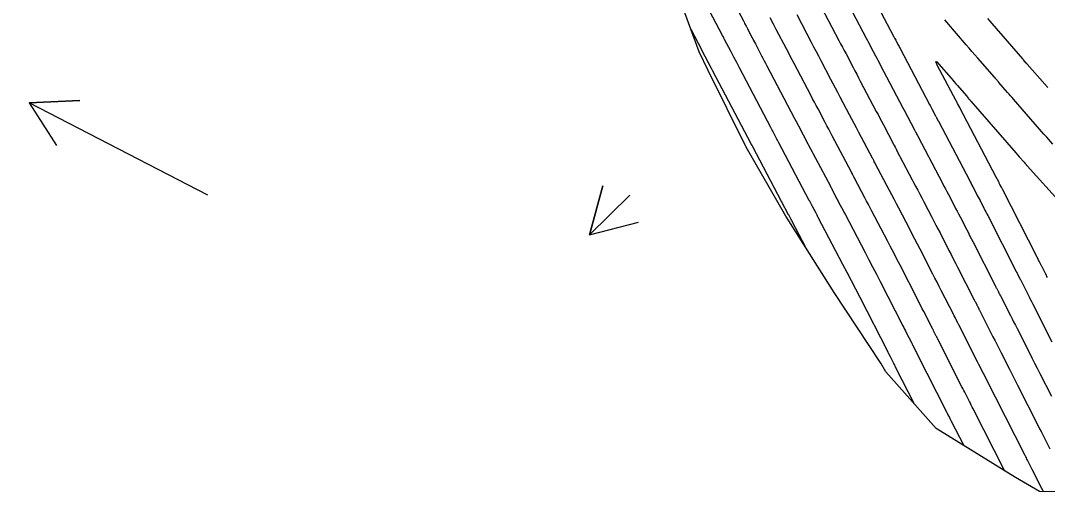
# Model space of a CAD drawing. Extents: x 954385 to 988206, y 1868364 to 1924553.
# Drawn here: x 957284.9 to 957406.6, y 1920383 to 1920439.6 of the extents above; entities that cross this region are included whole.
import ezdxf

# ---------------------------------------------------------------- set-up
doc = ezdxf.new("R2010")
doc.units = 0
for name, color, linetype in [('Default', 7, 'Continuous'), ('Ex_Major Contours', 7, 'Continuous'), ('Ex_Minor Contours', 7, 'Continuous'), ('Perimeter', 7, 'Continuous'), ('Slopes', 7, 'Continuous')]:
    doc.layers.add(name, color=color, linetype=linetype)

msp = doc.modelspace()

# ---------------------------------------------------------------- linework, layer by layer
at = {"layer": 'Default'}
msp.add_arc((966995.78, 1926764.93), 11459.16, 211.460692, 214.075074, dxfattribs=at)
at = {"layer": 'Ex_Major Contours'}
msp.add_lwpolyline([(957406.16, 1920383.81), (957406.04, 1920384.05), (957405.98, 1920384.16), (957404.85, 1920386.39), (957404.64, 1920386.81), (957404.29, 1920387.5), (957404.22, 1920387.63), (957404.15, 1920387.77), (957404.08, 1920387.91), (957404.01, 1920388.05), (957400.47, 1920394.99), (957400.3, 1920395.34), (957400.12, 1920395.69), (957399.94, 1920396.04), (957399.76, 1920396.39), (957399.06, 1920397.78), (957398.88, 1920398.13), (957398.7, 1920398.48), (957398.53, 1920398.83), (957398.35, 1920399.18), (957396.14, 1920403.53), (957396.1, 1920403.61), (957396.06, 1920403.68), (957396.02, 1920403.76), (957395.99, 1920403.83), (957395.81, 1920404.18), (957395.78, 1920404.24), (957395.75, 1920404.29), (957395.73, 1920404.34), (957395.7, 1920404.4), (957395.59, 1920404.61), (957395.57, 1920404.66), (957395.54, 1920404.71), (957395.51, 1920404.76), (957395.49, 1920404.82), (957394.05, 1920407.62), (957393.8, 1920408.1), (957393.56, 1920408.59), (957393.31, 1920409.07), (957393.06, 1920409.56), (957391.54, 1920412.53), (957391.24, 1920413.12), (957390.93, 1920413.71), (957390.62, 1920414.3), (957390.32, 1920414.89), (957389.02, 1920417.36), (957388.74, 1920417.89), (957388.46, 1920418.42), (957388.18, 1920418.95), (957387.91, 1920419.48), (957386.28, 1920422.58), (957386.26, 1920422.62), (957386.24, 1920422.66), (957386.22, 1920422.69), (957386.2, 1920422.73), (957386.12, 1920422.88), (957386.09, 1920422.95), (957386.05, 1920423.02), (957385.97, 1920423.16), (957385.94, 1920423.23), (957385.9, 1920423.3), (957384.29, 1920426.35), (957384.02, 1920426.87), (957383.74, 1920427.39), (957383.47, 1920427.91), (957383.19, 1920428.43), (957382.08, 1920430.54), (957381.81, 1920431.06), (957381.53, 1920431.59), (957381.25, 1920432.11), (957380.98, 1920432.63), (957379.82, 1920434.83), (957379.54, 1920435.37), (957379.25, 1920435.91), (957378.97, 1920436.45), (957378.68, 1920436.99), (957376.96, 1920440.26)], dxfattribs=at)
at = {"layer": 'Ex_Minor Contours'}
for points in [[(957384.37, 1920445.42), (957388.4, 1920437.77), (957388.53, 1920437.52), (957388.66, 1920437.28), (957388.92, 1920436.78), (957388.98, 1920436.66), (957389.05, 1920436.54), (957389.11, 1920436.41), (957389.18, 1920436.29), (957392.67, 1920429.67), (957392.74, 1920429.52), (957392.82, 1920429.37), (957392.9, 1920429.23), (957392.98, 1920429.08), (957393.38, 1920428.31), (957393.42, 1920428.25), (957393.45, 1920428.19), (957393.48, 1920428.13), (957393.51, 1920428.07), (957393.7, 1920427.71), (957393.75, 1920427.62), (957393.76, 1920427.59), (957397.39, 1920420.69), (957397.49, 1920420.49), (957397.6, 1920420.28), (957397.7, 1920420.08), (957397.81, 1920419.88), (957398.23, 1920419.08), (957398.33, 1920418.88), (957398.44, 1920418.68), (957398.54, 1920418.48), (957398.65, 1920418.27), (957399.11, 1920417.37), (957399.22, 1920417.15), (957399.34, 1920416.93), (957399.45, 1920416.71), (957399.56, 1920416.49), (957402.94, 1920409.88), (957402.99, 1920409.78), (957403.04, 1920409.68), (957403.09, 1920409.58), (957403.14, 1920409.48), (957403.41, 1920408.95), (957403.44, 1920408.89), (957403.47, 1920408.83), (957403.55, 1920408.68), (957403.6, 1920408.59), (957404.35, 1920407.1), (957404.48, 1920406.85), (957404.61, 1920406.59), (957404.74, 1920406.33), (957404.87, 1920406.07), (957407.18, 1920401.53)], [(957390.87, 1920394.16), (957388.68, 1920398.47), (957388.62, 1920398.59), (957388.56, 1920398.71), (957388.5, 1920398.83), (957388.44, 1920398.95), (957388.07, 1920399.67), (957388.03, 1920399.75), (957387.84, 1920400.12), (957387.78, 1920400.25), (957387.71, 1920400.38), (957384.43, 1920406.79), (957383.93, 1920407.77), (957383.42, 1920408.75), (957382.91, 1920409.73), (957382.4, 1920410.7), (957379.48, 1920416.28), (957379.4, 1920416.42), (957379.33, 1920416.56), (957379.25, 1920416.7), (957379.18, 1920416.85), (957378.79, 1920417.57), (957378.76, 1920417.64), (957378.73, 1920417.7), (957378.7, 1920417.76), (957378.66, 1920417.82), (957378.47, 1920418.19), (957378.42, 1920418.28), (957378.41, 1920418.29), (957374.82, 1920425.1), (957374.74, 1920425.25), (957374.66, 1920425.41), (957374.58, 1920425.56), (957374.5, 1920425.71), (957374.18, 1920426.33), (957374.1, 1920426.48), (957374.01, 1920426.63), (957373.93, 1920426.79), (957373.85, 1920426.94), (957370.14, 1920433.98), (957370.06, 1920434.14), (957369.98, 1920434.3), (957369.89, 1920434.46), (957369.81, 1920434.62), (957369.47, 1920435.25), (957369.39, 1920435.41), (957369.31, 1920435.57), (957369.22, 1920435.73), (957369.14, 1920435.89), (957368.38, 1920437.35), (957368.34, 1920437.43), (957368.29, 1920437.51), (957368.19, 1920437.71), (957368.13, 1920437.83), (957365.1, 1920443.62)], [(957368.22, 1920444.1), (957370.6, 1920439.55), (957370.68, 1920439.4), (957370.75, 1920439.25), (957370.91, 1920438.95), (957370.95, 1920438.87), (957370.99, 1920438.8), (957371.03, 1920438.72), (957371.07, 1920438.64), (957371.61, 1920437.61), (957371.71, 1920437.42), (957371.81, 1920437.22), (957371.92, 1920437.02), (957372.02, 1920436.83), (957372.75, 1920435.43), (957372.91, 1920435.13), (957373.07, 1920434.84), (957373.23, 1920434.54), (957373.38, 1920434.24), (957376.23, 1920428.84), (957376.37, 1920428.56), (957376.52, 1920428.28), (957376.67, 1920428.01), (957376.81, 1920427.73), (957377.4, 1920426.62), (957377.54, 1920426.35), (957377.69, 1920426.07), (957377.83, 1920425.79), (957377.98, 1920425.51), (957380.91, 1920419.96), (957380.94, 1920419.91), (957381, 1920419.8), (957381.03, 1920419.74), (957381.18, 1920419.46), (957381.2, 1920419.4), (957381.23, 1920419.35), (957381.26, 1920419.3), (957381.29, 1920419.24), (957382.09, 1920417.72), (957382.23, 1920417.45), (957382.37, 1920417.18), (957382.51, 1920416.91), (957382.66, 1920416.64), (957385.04, 1920412.1), (957385.48, 1920411.25), (957385.92, 1920410.4), (957386.36, 1920409.55), (957386.8, 1920408.7), (957389.5, 1920403.44), (957389.6, 1920403.23), (957389.7, 1920403.03), (957389.81, 1920402.82), (957389.91, 1920402.62), (957390.52, 1920401.44), (957390.55, 1920401.38), (957390.62, 1920401.24), (957390.65, 1920401.18), (957390.95, 1920400.58), (957391.01, 1920400.47), (957391.06, 1920400.37), (957391.11, 1920400.26), (957391.17, 1920400.15), (957394.67, 1920393.25), (957394.76, 1920393.07), (957394.85, 1920392.9), (957395.03, 1920392.55), (957395.07, 1920392.46), (957395.12, 1920392.37), (957395.16, 1920392.28), (957395.21, 1920392.2), (957396.72, 1920389.23)], [(957381.9, 1920443.7), (957385.16, 1920437.51), (957385.3, 1920437.25), (957385.44, 1920436.99), (957385.57, 1920436.72), (957385.71, 1920436.46), (957386.27, 1920435.41), (957386.4, 1920435.15), (957386.54, 1920434.89), (957386.68, 1920434.62), (957386.82, 1920434.36), (957389.51, 1920429.26), (957389.65, 1920428.98), (957389.8, 1920428.71), (957389.94, 1920428.44), (957390.08, 1920428.17), (957390.89, 1920426.64), (957390.92, 1920426.59), (957390.94, 1920426.54), (957390.97, 1920426.48), (957391, 1920426.43), (957391.15, 1920426.15), (957391.18, 1920426.1), (957391.24, 1920425.98), (957391.27, 1920425.92), (957394.21, 1920420.32), (957394.38, 1920419.99), (957394.55, 1920419.66), (957394.72, 1920419.33), (957394.9, 1920419), (957395.59, 1920417.68), (957395.76, 1920417.35), (957395.94, 1920417.02), (957396.11, 1920416.69), (957396.28, 1920416.36), (957397.04, 1920414.87), (957397.23, 1920414.51), (957397.41, 1920414.15), (957397.59, 1920413.79), (957397.78, 1920413.43), (957400.46, 1920408.19), (957400.5, 1920408.11), (957400.54, 1920408.02), (957400.58, 1920407.94), (957400.63, 1920407.86), (957400.83, 1920407.45), (957400.86, 1920407.41), (957400.88, 1920407.36), (957400.9, 1920407.31), (957400.93, 1920407.27), (957401.02, 1920407.09), (957401.06, 1920407), (957401.11, 1920406.9), (957402.25, 1920404.66), (957402.45, 1920404.27), (957402.64, 1920403.89), (957402.84, 1920403.5), (957403.04, 1920403.11), (957404.5, 1920400.23), (957404.81, 1920399.62), (957405.12, 1920399.01), (957405.43, 1920398.4), (957405.74, 1920397.79), (957407.11, 1920395.08)], [(957379.43, 1920441.98), (957381.92, 1920437.25), (957382.13, 1920436.85), (957382.34, 1920436.45), (957382.56, 1920436.05), (957382.77, 1920435.65), (957383.61, 1920434.04), (957383.82, 1920433.64), (957384.04, 1920433.24), (957384.25, 1920432.83), (957384.46, 1920432.43), (957386.35, 1920428.84), (957386.56, 1920428.45), (957386.77, 1920428.05), (957386.98, 1920427.66), (957387.19, 1920427.26), (957388.39, 1920424.97), (957388.42, 1920424.93), (957388.44, 1920424.88), (957388.46, 1920424.84), (957388.49, 1920424.8), (957388.6, 1920424.59), (957388.63, 1920424.53), (957388.66, 1920424.48), (957388.72, 1920424.36), (957388.74, 1920424.31), (957388.77, 1920424.25), (957391.02, 1920419.96), (957391.27, 1920419.5), (957391.51, 1920419.04), (957391.75, 1920418.58), (957391.99, 1920418.12), (957392.95, 1920416.29), (957393.19, 1920415.83), (957393.43, 1920415.37), (957393.67, 1920414.91), (957393.91, 1920414.44), (957394.97, 1920412.37), (957395.23, 1920411.87), (957395.48, 1920411.37), (957395.74, 1920410.87), (957395.99, 1920410.37), (957397.97, 1920406.5), (957398.01, 1920406.44), (957398.04, 1920406.37), (957398.08, 1920406.3), (957398.11, 1920406.23), (957398.26, 1920405.95), (957398.29, 1920405.89), (957398.32, 1920405.82), (957398.35, 1920405.76), (957398.38, 1920405.7), (957398.5, 1920405.46), (957398.53, 1920405.4), (957398.56, 1920405.34), (957398.59, 1920405.28), (957398.62, 1920405.22), (957400.19, 1920402.14), (957400.43, 1920401.66), (957400.67, 1920401.18), (957400.92, 1920400.7), (957401.16, 1920400.22), (957402.13, 1920398.31), (957402.37, 1920397.83), (957402.62, 1920397.35), (957402.86, 1920396.87), (957403.1, 1920396.39), (957405.56, 1920391.57), (957405.72, 1920391.24), (957405.89, 1920390.92), (957406.05, 1920390.6), (957406.22, 1920390.27), (957406.93, 1920388.86)], [(957401.59, 1920386.22), (957397.84, 1920393.59), (957397.73, 1920393.81), (957397.62, 1920394.03), (957397.51, 1920394.25), (957397.4, 1920394.47), (957396.95, 1920395.34), (957396.84, 1920395.56), (957396.73, 1920395.78), (957396.62, 1920395.99), (957396.51, 1920396.21), (957393.65, 1920401.84), (957393.61, 1920401.93), (957393.56, 1920402.02), (957393.52, 1920402.12), (957393.47, 1920402.21), (957393.23, 1920402.68), (957393.19, 1920402.76), (957393.15, 1920402.83), (957393.08, 1920402.98), (957393.04, 1920403.05), (957393, 1920403.13), (957391.98, 1920405.12), (957391.81, 1920405.46), (957391.63, 1920405.81), (957391.45, 1920406.15), (957391.28, 1920406.5), (957389.17, 1920410.62), (957388.8, 1920411.34), (957388.43, 1920412.06), (957388.05, 1920412.78), (957387.68, 1920413.49), (957385.84, 1920417), (957385.63, 1920417.4), (957385.42, 1920417.8), (957385.21, 1920418.2), (957385, 1920418.6), (957383.78, 1920420.91), (957383.76, 1920420.96), (957383.74, 1920421), (957383.71, 1920421.05), (957383.69, 1920421.09), (957383.57, 1920421.31), (957383.55, 1920421.36), (957383.52, 1920421.42), (957383.45, 1920421.55), (957383.42, 1920421.61), (957383.4, 1920421.63), (957381.14, 1920425.93), (957380.93, 1920426.33), (957380.72, 1920426.73), (957380.5, 1920427.13), (957380.29, 1920427.53), (957379.45, 1920429.13), (957379.24, 1920429.53), (957379.03, 1920429.94), (957378.81, 1920430.34), (957378.6, 1920430.74), (957376.62, 1920434.5), (957376.39, 1920434.94), (957376.16, 1920435.37), (957375.93, 1920435.81), (957375.7, 1920436.25), (957374.49, 1920438.55), (957374.41, 1920438.71), (957374.32, 1920438.87), (957374.24, 1920439.03), (957374.15, 1920439.19), (957373.76, 1920439.94)], [(957407.27, 1920424.96), (957406.56, 1920425.77), (957406.23, 1920426.14), (957402.62, 1920430.28), (957402.45, 1920430.48), (957402.27, 1920430.68), (957402.09, 1920430.89), (957401.92, 1920431.09), (957400.89, 1920432.27), (957400.86, 1920432.3), (957400.83, 1920432.34), (957400.51, 1920432.71), (957400.43, 1920432.8), (957400.35, 1920432.88), (957398.39, 1920435.16), (957398.05, 1920435.55), (957397.7, 1920435.95), (957397.36, 1920436.34), (957397.02, 1920436.74), (957394.72, 1920439.4), (957394.48, 1920439.68)], [(957406.68, 1920431.66), (957406.32, 1920432.07), (957404.25, 1920434.44), (957404.22, 1920434.47), (957404.19, 1920434.51), (957404.17, 1920434.54), (957404.14, 1920434.57), (957403.82, 1920434.94), (957403.77, 1920435), (957403.72, 1920435.06), (957400.09, 1920439.25), (957399.84, 1920439.54), (957399.59, 1920439.83)], [(957364.36, 1920438.59), (957365.66, 1920436.11), (957365.69, 1920436.06), (957366.78, 1920433.96), (957366.8, 1920433.92), (957366.82, 1920433.88), (957366.91, 1920433.72), (957371.48, 1920425.04), (957371.54, 1920424.92), (957371.63, 1920424.75), (957371.67, 1920424.69), (957375.92, 1920416.62), (957375.93, 1920416.61), (957376.21, 1920416.07), (957376.24, 1920416.02), (957376.29, 1920415.91), (957378, 1920412.67)], [(957406.65, 1920409.16), (957406.58, 1920409.29), (957406.52, 1920409.42), (957406.45, 1920409.55), (957406.08, 1920410.28), (957406.05, 1920410.34), (957406.01, 1920410.43), (957405.99, 1920410.46), (957405.66, 1920411.11), (957405.6, 1920411.22), (957405.54, 1920411.34), (957405.49, 1920411.45), (957405.43, 1920411.57), (957401.34, 1920419.55), (957401.26, 1920419.71), (957401.18, 1920419.86), (957401.02, 1920420.19), (957400.98, 1920420.26), (957400.94, 1920420.33), (957400.91, 1920420.4), (957400.87, 1920420.48), (957400.72, 1920420.76), (957400.64, 1920420.91), (957400.57, 1920421.05), (957396.26, 1920429.26), (957396.25, 1920429.28), (957395.98, 1920429.79), (957395.94, 1920429.86), (957395.85, 1920430.03), (957395.82, 1920430.08), (957393.59, 1920434.32), (957393.44, 1920434.63), (957393.42, 1920434.76), (957393.53, 1920434.69), (957393.77, 1920434.44), (957395.22, 1920432.76), (957395.41, 1920432.54), (957395.59, 1920432.32), (957395.78, 1920432.11), (957395.97, 1920431.89), (957397.03, 1920430.67), (957397.15, 1920430.52), (957397.3, 1920430.35), (957397.34, 1920430.3), (957397.39, 1920430.25), (957397.47, 1920430.15), (957397.5, 1920430.12), (957397.52, 1920430.1), (957397.54, 1920430.07), (957397.56, 1920430.05), (957402.91, 1920423.92), (957403.31, 1920423.46), (957403.87, 1920422.82), (957403.98, 1920422.7), (957404.11, 1920422.55), (957404.14, 1920422.51), (957404.18, 1920422.47), (957404.21, 1920422.43), (957404.25, 1920422.4), (957408.32, 1920417.88)]]:
    msp.add_lwpolyline(points, dxfattribs=at)
at = {"layer": 'Perimeter'}
msp.add_lwpolyline([(957418.35, 1920383.68), (957405.72, 1920383.81), (957402.85, 1920385.44), (957393.44, 1920391.25), (957387.48, 1920397.99), (957386.91, 1920398.99), (957381.35, 1920407.38), (957375.97, 1920415.88), (957375.63, 1920416.43), (957370.91, 1920424.59), (957366.43, 1920433.68), (957365.34, 1920435.89), (957362.68, 1920443.25)], dxfattribs=at)
at = {"layer": 'Slopes'}
for points in [[(957307.13, 1920418.93), (957285.93, 1920429.84), (957291.92, 1920430.13), (957285.93, 1920429.84), (957289.17, 1920424.8)], [(957357.13, 1920418.93), (957352.35, 1920414.21), (957353.94, 1920420), (957352.35, 1920414.21), (957358.16, 1920415.73)]]:
    msp.add_lwpolyline(points, dxfattribs=at)

doc.saveas('drawing.dxf')
